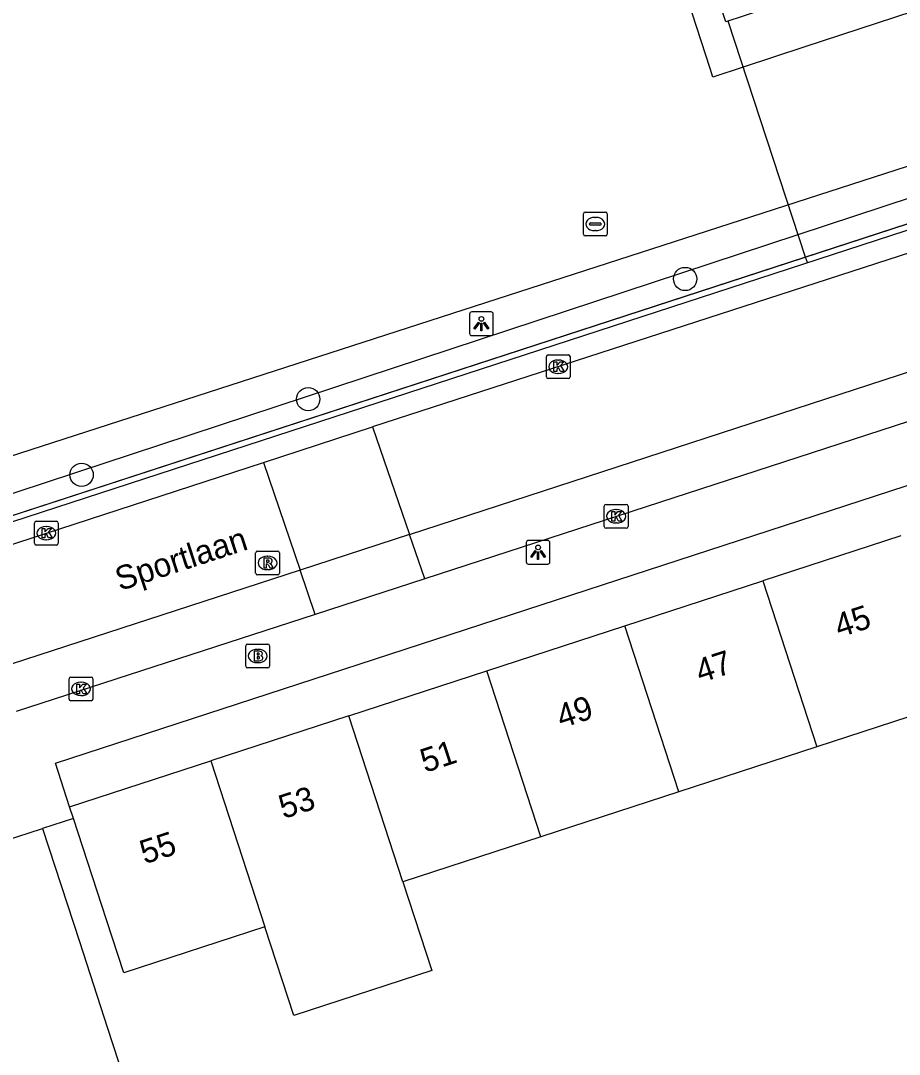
# Model space of a CAD drawing. Extents: x 158087 to 159494, y 382905 to 383981.
# Drawn here: x 159304.05 to 159340.98, y 382998.9 to 383042.35 of the extents above; entities that cross this region are included whole.
import ezdxf

# ---------------------------------------------------------------- set-up
doc = ezdxf.new("R2010")
doc.units = 0
for name, color, linetype in [('IMGEO_Boom', 7, 'Continuous'), ('IMGEO_Brandkraan', 7, 'Continuous'), ('IMGEO_Groenvoorziening', 7, 'Continuous'), ('IMGEO_Haag', 7, 'Continuous'), ('IMGEO_Hek', 7, 'Continuous'), ('IMGEO_Kolk', 7, 'Continuous'), ('IMGEO_Lichtpunt', 7, 'Continuous'), ('IMGEO_Openbare_ruimte_label', 7, 'Continuous'), ('IMGEO_Pand', 7, 'Continuous'), ('IMGEO_Pand_nummerreeks', 7, 'Continuous'), ('IMGEO_Parkeervlak_open', 7, 'Continuous'), ('IMGEO_Rijbaan_lokaal_open', 7, 'Continuous'), ('IMGEO_Rioolput', 7, 'Continuous'), ('IMGEO_Voetpad_open', 7, 'Continuous'), ('IMGEO_Waterleidingput', 7, 'Continuous')]:
    doc.layers.add(name, color=color, linetype=linetype)

msp = doc.modelspace()

# ---------------------------------------------------------------- linework, layer by layer
at = {"layer": 'IMGEO_Boom'}
for centre in [(159331.975, 383031.489), (159316.135, 383026.437), (159306.61, 383023.257)]:
    msp.add_circle(centre, 0.489, dxfattribs=at)
at = {"layer": 'IMGEO_Brandkraan'}
for p, q in [((159313.51, 383015.215), (159313.51, 383016.067)), ((159313.585, 383016.141), (159314.437, 383016.141)), ((159314.511, 383016.067), (159314.511, 383015.215)), ((159313.998, 383015.921), (159314.023, 383015.921)), ((159314.021, 383015.361), (159313.996, 383015.361)), ((159314.437, 383015.141), (159313.585, 383015.141))]:
    msp.add_line(p, q, dxfattribs=at)
for points in [[(159313.51, 383015.215), (159313.51, 383016.067)], [(159313.585, 383016.141), (159314.437, 383016.141)], [(159314.511, 383016.067), (159314.511, 383015.215)], [(159313.858, 383015.841), (159313.858, 383015.441), (159314.071, 383015.441)], [(159314.089, 383015.841), (159313.858, 383015.841)], [(159314.037, 383015.76), (159313.983, 383015.76), (159313.983, 383015.684)], [(159313.983, 383015.684), (159314.036, 383015.684)], [(159314.045, 383015.608), (159313.983, 383015.608), (159313.983, 383015.527)], [(159313.983, 383015.527), (159314.045, 383015.527)], [(159314.437, 383015.141), (159313.585, 383015.141)]]:
    msp.add_lwpolyline(points, dxfattribs=at)
for centre, radius, start, end in [((159313.587, 383016.065), 0.0765, 91.552, 178.448), ((159313.587, 383016.065), 0.0765, 91.552, 178.448), ((159314.435, 383016.065), 0.0765, 1.552, 88.448), ((159314.435, 383016.065), 0.0765, 1.552, 88.448), ((159314.038, 383015.722), 0.0379, 267.8285, 90.9355), ((159314.046, 383015.567), 0.0404, 269.8759, 90.5077), ((159314.093, 383015.696), 0.145, 59.4692, 91.5367), ((159314.118, 383015.743), 0.0922, 285.5137, 58.1501), ((159314.123, 383015.551), 0.105, 301.3115, 78.989), ((159313.587, 383015.217), 0.0765, 181.552, 268.448), ((159313.587, 383015.217), 0.0765, 181.552, 268.448), ((159314.077, 383015.692), 0.251, 268.6676, 293.5347), ((159314.435, 383015.217), 0.0765, 271.552, 358.448), ((159314.435, 383015.217), 0.0765, 271.552, 358.448)]:
    msp.add_arc(centre, radius, start, end, dxfattribs=at)
for centre, major_axis, ratio, start_param, end_param in [((159313.997, 383015.641), (-0.387, 0.002), 0.722429, 4.712389, 7.853982), ((159314.022, 383015.641), (-0.39, 0.002), 0.717154, 1.570796, 4.712389)]:
    msp.add_ellipse(centre, major_axis=major_axis, ratio=ratio, start_param=start_param, end_param=end_param, dxfattribs=at)
at = {"layer": 'IMGEO_Groenvoorziening'}
msp.add_lwpolyline([(159284.422, 383017.829), (159391.668, 383052.529)], dxfattribs=at)
at = {"layer": 'IMGEO_Haag'}
for points in [[(159377.099, 383115.09), (159382.015, 383099.425), (159394.354, 383061.521), (159394.742, 383059.92), (159394.852, 383058.864), (159394.851, 383057.802), (159394.74, 383056.747), (159394.518, 383055.708), (159394.189, 383054.699), (159393.757, 383053.729), (159392.761, 383052.242), (159392.064, 383051.469), (159391.291, 383050.772), (159390.448, 383050.16), (159389.547, 383049.64), (159388.596, 383049.216), (159285.231, 383015.529), (159284.949, 383016.331)], [(159284.949, 383016.331), (159291.731, 383018.535), (159390.174, 383050.984), (159391.668, 383052.529)]]:
    msp.add_lwpolyline(points, dxfattribs=at)
at = {"layer": 'IMGEO_Hek'}
for points in [[(159377.099, 383115.09), (159382.015, 383099.425), (159394.354, 383061.521), (159394.742, 383059.92), (159394.852, 383058.864), (159394.851, 383057.802), (159394.74, 383056.747), (159394.518, 383055.708), (159394.189, 383054.699), (159393.757, 383053.729), (159392.761, 383052.242), (159392.064, 383051.469), (159391.291, 383050.772), (159390.448, 383050.16), (159389.547, 383049.64), (159388.596, 383049.216), (159337.033, 383032.412), (159285.231, 383015.529)], [(159337.111, 383032.176), (159337.033, 383032.412), (159333.777, 383042.332)]]:
    msp.add_lwpolyline(points, dxfattribs=at)
at = {"layer": 'IMGEO_Kolk'}
for p, q in [((159326.142, 383027.374), (159326.142, 383028.226)), ((159326.217, 383028.3), (159327.069, 383028.3)), ((159327.143, 383028.226), (159327.143, 383027.374)), ((159326.63, 383028.08), (159326.655, 383028.08)), ((159326.653, 383027.52), (159326.628, 383027.52)), ((159327.069, 383027.3), (159326.217, 383027.3)), ((159328.576, 383021.087), (159328.576, 383021.939)), ((159328.651, 383022.013), (159329.503, 383022.013)), ((159329.064, 383021.793), (159329.089, 383021.793)), ((159329.577, 383021.939), (159329.577, 383021.087)), ((159304.702, 383021.305), (159305.554, 383021.305)), ((159304.627, 383020.379), (159304.627, 383021.231)), ((159305.115, 383021.085), (159305.14, 383021.085)), ((159305.628, 383021.231), (159305.628, 383020.379)), ((159329.503, 383021.013), (159328.651, 383021.013)), ((159329.087, 383021.233), (159329.062, 383021.233)), ((159305.138, 383020.525), (159305.113, 383020.525)), ((159305.554, 383020.305), (159304.702, 383020.305)), ((159306.159, 383014.758), (159307.011, 383014.758)), ((159306.084, 383013.832), (159306.084, 383014.684)), ((159306.572, 383014.538), (159306.597, 383014.538)), ((159307.085, 383014.684), (159307.085, 383013.832)), ((159306.595, 383013.978), (159306.57, 383013.978)), ((159307.011, 383013.758), (159306.159, 383013.758))]:
    msp.add_line(p, q, dxfattribs=at)
for points in [[(159326.142, 383027.374), (159326.142, 383028.226)], [(159326.217, 383028.3), (159327.069, 383028.3)], [(159327.143, 383028.226), (159327.143, 383027.374)], [(159326.463, 383028), (159326.586, 383028), (159326.586, 383027.849), (159326.716, 383028), (159326.88, 383028), (159326.734, 383027.849), (159326.887, 383027.6), (159326.735, 383027.6), (159326.65, 383027.764), (159326.586, 383027.697), (159326.586, 383027.6), (159326.463, 383027.6), (159326.463, 383028)], [(159327.069, 383027.3), (159326.217, 383027.3)], [(159328.576, 383021.087), (159328.576, 383021.939)], [(159328.651, 383022.013), (159329.503, 383022.013)], [(159328.897, 383021.713), (159329.02, 383021.713), (159329.02, 383021.562), (159329.15, 383021.713), (159329.314, 383021.713), (159329.168, 383021.562), (159329.321, 383021.313), (159329.169, 383021.313), (159329.084, 383021.477), (159329.02, 383021.41), (159329.02, 383021.313), (159328.897, 383021.313), (159328.897, 383021.713)], [(159329.577, 383021.939), (159329.577, 383021.087)], [(159304.702, 383021.305), (159305.554, 383021.305)], [(159304.627, 383020.379), (159304.627, 383021.231)], [(159304.948, 383021.005), (159305.071, 383021.005), (159305.071, 383020.854), (159305.201, 383021.005), (159305.365, 383021.005), (159305.219, 383020.854), (159305.372, 383020.605), (159305.22, 383020.605), (159305.135, 383020.769), (159305.071, 383020.702), (159305.071, 383020.605), (159304.948, 383020.605), (159304.948, 383021.005)], [(159305.628, 383021.231), (159305.628, 383020.379)], [(159329.503, 383021.013), (159328.651, 383021.013)], [(159305.554, 383020.305), (159304.702, 383020.305)], [(159306.159, 383014.758), (159307.011, 383014.758)], [(159306.084, 383013.832), (159306.084, 383014.684)], [(159306.405, 383014.458), (159306.528, 383014.458), (159306.528, 383014.307), (159306.658, 383014.458), (159306.822, 383014.458), (159306.676, 383014.307), (159306.829, 383014.058), (159306.677, 383014.058), (159306.592, 383014.222), (159306.528, 383014.155), (159306.528, 383014.058), (159306.405, 383014.058), (159306.405, 383014.458)], [(159307.085, 383014.684), (159307.085, 383013.832)], [(159307.011, 383013.758), (159306.159, 383013.758)]]:
    msp.add_lwpolyline(points, dxfattribs=at)
for centre, start, end in [((159326.219, 383028.224), 91.552, 178.448), ((159326.219, 383028.224), 91.552, 178.448), ((159327.067, 383028.224), 1.552, 88.448), ((159327.067, 383028.224), 1.552, 88.448), ((159326.219, 383027.376), 181.552, 268.448), ((159326.219, 383027.376), 181.552, 268.448), ((159327.067, 383027.376), 271.552, 358.448), ((159327.067, 383027.376), 271.552, 358.448), ((159328.653, 383021.937), 91.552, 178.448), ((159328.653, 383021.937), 91.552, 178.448), ((159329.501, 383021.937), 1.552, 88.448), ((159329.501, 383021.937), 1.552, 88.448), ((159304.704, 383021.229), 91.552, 178.448), ((159304.704, 383021.229), 91.552, 178.448), ((159305.552, 383021.229), 1.552, 88.448), ((159305.552, 383021.229), 1.552, 88.448), ((159328.653, 383021.089), 181.552, 268.448), ((159328.653, 383021.089), 181.552, 268.448), ((159329.501, 383021.089), 271.552, 358.448), ((159329.501, 383021.089), 271.552, 358.448), ((159304.704, 383020.381), 181.552, 268.448), ((159304.704, 383020.381), 181.552, 268.448), ((159305.552, 383020.381), 271.552, 358.448), ((159305.552, 383020.381), 271.552, 358.448), ((159306.161, 383014.682), 91.552, 178.448), ((159306.161, 383014.682), 91.552, 178.448), ((159307.009, 383014.682), 1.552, 88.448), ((159307.009, 383014.682), 1.552, 88.448), ((159306.161, 383013.834), 181.552, 268.448), ((159306.161, 383013.834), 181.552, 268.448), ((159307.009, 383013.834), 271.552, 358.448), ((159307.009, 383013.834), 271.552, 358.448)]:
    msp.add_arc(centre, 0.0765, start, end, dxfattribs=at)
for centre, major_axis, ratio, start_param, end_param in [((159326.629, 383027.8), (-0.387, 0.002), 0.722429, 4.712389, 7.853982), ((159326.654, 383027.8), (-0.39, 0.002), 0.717154, 1.570796, 4.712389), ((159329.063, 383021.513), (-0.387, 0.002), 0.722429, 4.712389, 7.853982), ((159329.088, 383021.513), (-0.39, 0.002), 0.717154, 1.570796, 4.712389), ((159305.114, 383020.805), (-0.387, 0.002), 0.722429, 4.712389, 7.853982), ((159305.139, 383020.805), (-0.39, 0.002), 0.717154, 1.570796, 4.712389), ((159306.571, 383014.258), (-0.387, 0.002), 0.722429, 4.712389, 7.853982), ((159306.596, 383014.258), (-0.39, 0.002), 0.717154, 1.570796, 4.712389)]:
    msp.add_ellipse(centre, major_axis=major_axis, ratio=ratio, start_param=start_param, end_param=end_param, dxfattribs=at)
at = {"layer": 'IMGEO_Lichtpunt'}
for p, q in [((159322.914, 383030.011), (159322.914, 383029.204)), ((159322.914, 383030.011), (159322.914, 383029.204)), ((159323.816, 383030.106), (159323.008, 383030.106)), ((159323.816, 383030.106), (159323.008, 383030.106)), ((159323.91, 383029.204), (159323.91, 383030.011)), ((159323.91, 383029.204), (159323.91, 383030.011)), ((159323.008, 383029.11), (159323.816, 383029.11)), ((159323.008, 383029.11), (159323.816, 383029.11)), ((159325.296, 383020.408), (159325.296, 383019.601)), ((159325.296, 383020.408), (159325.296, 383019.601)), ((159326.198, 383020.503), (159325.39, 383020.503)), ((159326.198, 383020.503), (159325.39, 383020.503)), ((159326.292, 383019.601), (159326.292, 383020.408)), ((159326.292, 383019.601), (159326.292, 383020.408)), ((159325.39, 383019.507), (159326.198, 383019.507)), ((159325.39, 383019.507), (159326.198, 383019.507))]:
    msp.add_line(p, q, dxfattribs=at)
for points in [[(159323.288, 383029.675), (159323.327, 383029.647), (159323.139, 383029.385), (159323.101, 383029.412), (159323.288, 383029.675)], [(159323.39, 383029.627), (159323.437, 383029.627), (159323.437, 383029.305), (159323.39, 383029.305), (159323.39, 383029.627)], [(159323.5, 383029.647), (159323.538, 383029.674), (159323.725, 383029.412), (159323.686, 383029.384), (159323.5, 383029.647)], [(159325.67, 383020.072), (159325.709, 383020.044), (159325.521, 383019.782), (159325.483, 383019.809), (159325.67, 383020.072)], [(159325.772, 383020.024), (159325.819, 383020.024), (159325.819, 383019.702), (159325.772, 383019.702), (159325.772, 383020.024)], [(159325.882, 383020.044), (159325.92, 383020.071), (159326.107, 383019.809), (159326.068, 383019.781), (159325.882, 383020.044)]]:
    msp.add_lwpolyline(points, dxfattribs=at)
for centre in [(159323.413, 383029.809), (159325.795, 383020.206)]:
    msp.add_circle(centre, 0.0994, dxfattribs=at)
for centre, start, end in [((159323.008, 383030.011), 90, 180), ((159323.008, 383030.011), 90, 180), ((159323.816, 383030.011), 0, 90), ((159323.816, 383030.011), 0, 90), ((159323.008, 383029.204), 180, 270), ((159323.008, 383029.204), 180, 270), ((159323.816, 383029.204), 270, 0), ((159323.816, 383029.204), 270, 360), ((159325.39, 383020.408), 90, 180), ((159325.39, 383020.408), 90, 180), ((159326.198, 383020.408), 0, 90), ((159326.198, 383020.408), 0, 90), ((159325.39, 383019.601), 180, 270), ((159325.39, 383019.601), 180, 270), ((159326.198, 383019.601), 270, 0), ((159326.198, 383019.601), 270, 360)]:
    msp.add_arc(centre, 0.0946, start, end, dxfattribs=at)
at = {"layer": 'IMGEO_Pand'}
for points in [[(159335.881, 383069.466), (159343.708, 383045.587), (159333.687, 383042.302), (159319.958, 383083.92), (159320.071, 383083.957), (159324.376, 383085.377)], [(159341.04, 383020.694), (159335.24, 383018.803)], [(159329.441, 383016.912), (159335.24, 383018.803)], [(159335.24, 383018.803), (159337.515, 383011.824)], [(159323.642, 383015.021), (159329.441, 383016.912)], [(159331.716, 383009.933), (159329.441, 383016.912)], [(159317.842, 383013.13), (159323.642, 383015.021)], [(159325.917, 383008.042), (159323.642, 383015.021)], [(159343.315, 383013.715), (159337.515, 383011.824)], [(159317.842, 383013.13), (159312.042, 383011.239)], [(159320.117, 383006.151), (159317.842, 383013.13)], [(159337.515, 383011.824), (159331.716, 383009.933)], [(159306.105, 383009.303), (159312.042, 383011.239)], [(159312.042, 383011.239), (159314.316, 383004.26)], [(159331.716, 383009.933), (159325.917, 383008.042)], [(159306.264, 383008.814), (159306.105, 383009.303)], [(159314.316, 383004.26), (159308.38, 383002.325), (159307.655, 383004.549), (159306.264, 383008.814)], [(159304.972, 383008.394), (159306.518, 383003.64), (159307.702, 383000), (159308.374, 382997.933), (159305.207, 382996.903), (159304.746, 382998.32), (159304.009, 382998.08), (159304.799, 382995.656), (159299.588, 382993.958), (159297.964, 382998.943)], [(159301.65, 383007.839), (159301.805, 383007.364), (159304.972, 383008.394)], [(159325.917, 383008.042), (159320.117, 383006.151)], [(159320.117, 383006.151), (159321.332, 383002.417), (159315.53, 383000.529), (159314.316, 383004.26)]]:
    msp.add_lwpolyline(points, dxfattribs=at)
at = {"layer": 'IMGEO_Parkeervlak_open'}
for points in [[(159321.028, 383018.886), (159320.388, 383020.749)], [(159316.424, 383017.39), (159315.79, 383019.254)]]:
    msp.add_lwpolyline(points, dxfattribs=at)
at = {"layer": 'IMGEO_Rijbaan_lokaal_open'}
for points in [[(159392.011, 383049.031), (159388.987, 383048.048), (159362.19, 383039.334), (159357.609, 383037.846), (159318.834, 383025.268)], [(159320.388, 383020.749), (159344.731, 383028.678)], [(159314.249, 383023.78), (159318.834, 383025.268)], [(159318.834, 383025.268), (159320.388, 383020.749)], [(159269.156, 383009.09), (159314.249, 383023.78)], [(159314.249, 383023.78), (159315.79, 383019.254)], [(159320.388, 383020.749), (159315.79, 383019.254)], [(159315.79, 383019.254), (159270.641, 383004.568)]]:
    msp.add_lwpolyline(points, dxfattribs=at)
at = {"layer": 'IMGEO_Rioolput'}
for p, q in [((159313.925, 383019.126), (159313.925, 383019.978)), ((159314, 383020.052), (159314.852, 383020.052)), ((159314.926, 383019.978), (159314.926, 383019.126)), ((159314.413, 383019.832), (159314.438, 383019.832)), ((159314.436, 383019.272), (159314.411, 383019.272)), ((159314.852, 383019.052), (159314, 383019.052))]:
    msp.add_line(p, q, dxfattribs=at)
for points in [[(159313.925, 383019.126), (159313.925, 383019.978)], [(159314, 383020.052), (159314.852, 383020.052)], [(159314.926, 383019.978), (159314.926, 383019.126)], [(159314.514, 383019.75), (159314.262, 383019.752), (159314.262, 383019.352)], [(159314.262, 383019.352), (159314.386, 383019.352), (159314.386, 383019.514), (159314.397, 383019.514)], [(159314.44, 383019.671), (159314.386, 383019.671), (159314.386, 383019.59)], [(159314.386, 383019.59), (159314.438, 383019.59)], [(159314.444, 383019.485), (159314.515, 383019.352), (159314.655, 383019.352), (159314.59, 383019.478)], [(159314.852, 383019.052), (159314, 383019.052)]]:
    msp.add_lwpolyline(points, dxfattribs=at)
for centre, radius, start, end in [((159314.002, 383019.976), 0.0765, 91.552, 178.448), ((159314.002, 383019.976), 0.0765, 91.552, 178.448), ((159314.85, 383019.976), 0.0765, 1.552, 88.448), ((159314.85, 383019.976), 0.0765, 1.552, 88.448), ((159314.396, 383019.461), 0.0533, 26.0293, 88.6989), ((159314.422, 383019.779), 0.19, 274.7715, 282.9687), ((159314.446, 383019.575), 0.0964, 77.0061, 93.1865), ((159314.46, 383019.632), 0.0378, 276.6634, 79.6772), ((159314.513, 383019.64), 0.109, 350.3612, 89.416), ((159314.511, 383019.64), 0.112, 277.5842, 350.9817), ((159314.495, 383019.425), 0.108, 29.5134, 73.7905), ((159314.002, 383019.128), 0.0765, 181.552, 268.448), ((159314.002, 383019.128), 0.0765, 181.552, 268.448), ((159314.85, 383019.128), 0.0765, 271.552, 358.448), ((159314.85, 383019.128), 0.0765, 271.552, 358.448)]:
    msp.add_arc(centre, radius, start, end, dxfattribs=at)
for centre, major_axis, ratio, start_param, end_param in [((159314.412, 383019.552), (-0.387, 0.002), 0.722429, 4.712389, 7.853982), ((159314.437, 383019.552), (-0.39, 0.002), 0.717154, 1.570796, 4.712389)]:
    msp.add_ellipse(centre, major_axis=major_axis, ratio=ratio, start_param=start_param, end_param=end_param, dxfattribs=at)
at = {"layer": 'IMGEO_Voetpad_open'}
for points in [[(159346.333, 383044.714), (159346.12, 383044.24), (159337.011, 383041.245), (159334.414, 383040.391), (159333.144, 383039.973), (159333.023, 383040.342), (159314.767, 383096.483)], [(159388.686, 383048.983), (159238.374, 383000), (159184.451, 382982.428)], [(159342.52, 383025.873), (159321.028, 383018.886)], [(159306.105, 383009.303), (159305.506, 383011.139), (159346.378, 383024.461), (159346.978, 383022.63)], [(159321.028, 383018.886), (159316.424, 383017.39)], [(159316.424, 383017.39), (159303.854, 383013.303)], [(159306.264, 383008.814), (159304.972, 383008.394)]]:
    msp.add_lwpolyline(points, dxfattribs=at)
at = {"layer": 'IMGEO_Waterleidingput'}
for p, q in [((159327.773, 383034.3), (159328.625, 383034.3)), ((159327.698, 383033.374), (159327.698, 383034.226)), ((159328, 383033.843), (159328.398, 383033.843)), ((159328.186, 383034.08), (159328.211, 383034.08)), ((159328.699, 383034.226), (159328.699, 383033.374)), ((159327.957, 383033.794), (159327.957, 383033.806)), ((159328.395, 383033.757), (159327.997, 383033.757)), ((159328.209, 383033.52), (159328.184, 383033.52)), ((159328.441, 383033.806), (159328.441, 383033.794)), ((159328.625, 383033.3), (159327.773, 383033.3))]:
    msp.add_line(p, q, dxfattribs=at)
for points in [[(159327.773, 383034.3), (159328.625, 383034.3)], [(159327.698, 383033.374), (159327.698, 383034.226)], [(159328.699, 383034.226), (159328.699, 383033.374)], [(159328.625, 383033.3), (159327.773, 383033.3)]]:
    msp.add_lwpolyline(points, dxfattribs=at)
for centre, radius, start, end in [((159327.775, 383034.224), 0.0765, 91.552, 178.448), ((159327.775, 383034.224), 0.0765, 91.552, 178.448), ((159328.623, 383034.224), 0.0765, 1.552, 88.448), ((159328.623, 383034.224), 0.0765, 1.552, 88.448), ((159327.997, 383033.803), 0.0403, 85.8775, 175.7526), ((159328.402, 383033.805), 0.0386, 1.7309, 96.639), ((159327.994, 383033.793), 0.0366, 178.938, 274.7102), ((159328.398, 383033.8), 0.043, 264.8664, 352.4533), ((159327.775, 383033.376), 0.0765, 181.552, 268.448), ((159327.775, 383033.376), 0.0765, 181.552, 268.448), ((159328.623, 383033.376), 0.0765, 271.552, 358.448), ((159328.623, 383033.376), 0.0765, 271.552, 358.448)]:
    msp.add_arc(centre, radius, start, end, dxfattribs=at)
for centre, major_axis, ratio, start_param, end_param in [((159328.185, 383033.8), (-0.387, 0.002), 0.722429, 4.712389, 7.853982), ((159328.21, 383033.8), (-0.39, 0.002), 0.717154, 1.570796, 4.712389)]:
    msp.add_ellipse(centre, major_axis=major_axis, ratio=ratio, start_param=start_param, end_param=end_param, dxfattribs=at)

# ---------------------------------------------------------------- texts
at = {"layer": 'IMGEO_Openbare_ruimte_label'}
msp.add_text('Sportlaan', height=1, rotation=18.0001, dxfattribs=at).set_placement((159308.219, 383018.37))
at = {"layer": 'IMGEO_Pand_nummerreeks'}
for s, rotation, p in [('45', 18.0596, (159338.45, 383016.4)), ('47', 18.059, (159332.611, 383014.496)), ('49', 18.059, (159326.772, 383012.592)), ('51', 18.059, (159321.041, 383010.724)), ('53', 18.0596, (159315.094, 383008.785)), ('55', 18.0596, (159309.255, 383006.881))]:
    msp.add_text(s, height=1, rotation=rotation, dxfattribs=at).set_placement(p)

doc.saveas('drawing.dxf')
